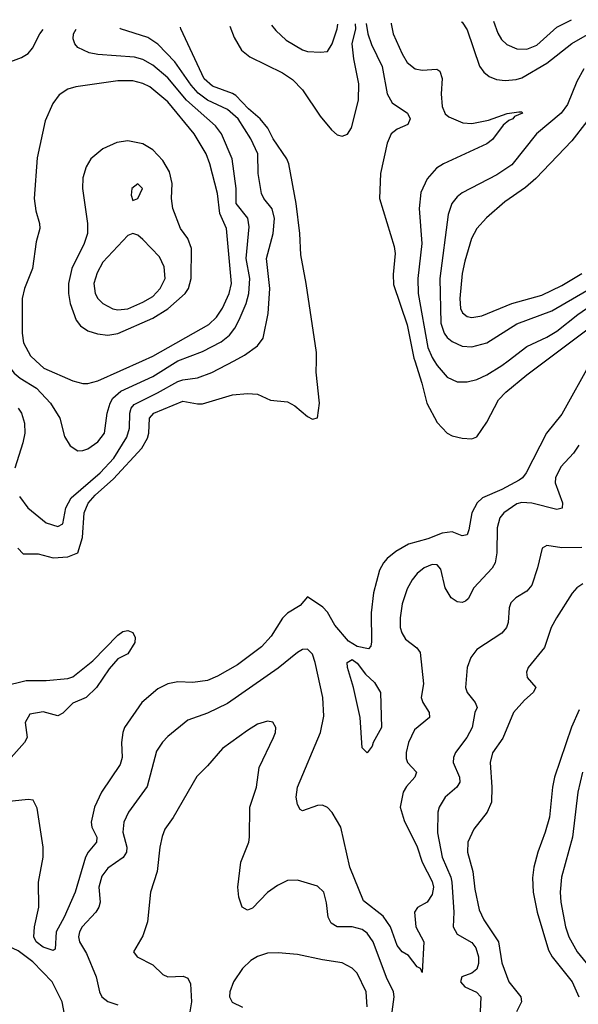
# Model space of a CAD drawing. Header units: inches. Extents: x 1649636 to 1815363, y 506543 to 641975.
# Tile 443 of 656: x 1725656 to 1727896, y 637420 to 641367. Entities that reach past the tile are written whole.
import ezdxf

# ---------------------------------------------------------------- set-up
doc = ezdxf.new("R2010")
doc.units = ezdxf.units.IN
doc.header["$MEASUREMENT"] = 0
doc.layers.add('B7623', color=7, linetype='Continuous')
doc.layers.add('B7624', color=7, linetype='Continuous')

msp = doc.modelspace()

# ---------------------------------------------------------------- linework, layer by layer
at = {"layer": 'B7623', "color": 5}
msp.add_line((1726290, 639999.9, 660), (1726290.3, 640000, 660), dxfattribs=at)
for points, elevation in [([(1727949.4, 640000), (1727830, 639785.8), (1727768.8, 639710), (1727687.8, 639550), (1727671.9, 639530), (1727658.6, 639521.4), (1727590, 639484.4), (1727512.1, 639450), (1727491, 639430), (1727469.7, 639390), (1727457.7, 639322.3), (1727450, 639302.3), (1727430, 639298.4), (1727390, 639314.4), (1727350, 639308.8), (1727293.6, 639286.4), (1727215.8, 639264.2), (1727164.6, 639235.4), (1727130, 639206.8), (1727115.5, 639190), (1727099.7, 639160.3), (1727075.3, 639070), (1727065.3, 638990), (1727066.9, 638873.1), (1727063.8, 638856.2), (1727055, 638845), (1727010, 638854), (1726975.3, 638875.3), (1726920.5, 638940.5), (1726890, 638992.6), (1726872.5, 639012.5), (1726810, 639053.2), (1726781.4, 639018.6), (1726730, 638987.6), (1726710, 638967.4), (1726664.3, 638895.7), (1726626.6, 638853.4), (1726530, 638780.5), (1726450, 638735.5), (1726410, 638718.5), (1726350.1, 638709.9), (1726290, 638713.2), (1726250, 638704.3), (1726210, 638684.2), (1726145.5, 638630), (1726077.3, 638530), (1726069.4, 638510), (1726064.8, 638470), (1726066.8, 638410), (1726058.8, 638381.2), (1725985, 638270), (1725956, 638210), (1725943.4, 638150), (1725945.8, 638130), (1725965.7, 638090), (1725964.6, 638070), (1725931.3, 638030), (1725920.8, 638010), (1725879, 637870), (1725834.6, 637770), (1725802.3, 637710), (1725798.7, 637641.3), (1725790, 637635.6), (1725750, 637648.7), (1725722.9, 637670), (1725713.4, 637690), (1725715.6, 637730), (1725733.1, 637810), (1725731.5, 637910), (1725749.9, 638010), (1725750.3, 638049.7), (1725726.2, 638206.2), (1725710, 638238.7), (1725690, 638241), (1725550, 638226.5)], 620), ([(1725600.2, 640000), (1725603.9, 639990), (1725633.7, 639950), (1725658, 639930), (1725723.2, 639890), (1725779.8, 639830), (1725817.1, 639770), (1725836, 639696), (1725858.4, 639658.4), (1725890, 639638.7), (1725910, 639640.3), (1725930, 639646.7), (1725970, 639674.7), (1725995.8, 639710), (1726007.4, 639790), (1726019.4, 639830), (1726030.4, 639850), (1726061.7, 639878.3), (1726190, 639936.4), (1726290, 639999.9)], 660), ([(1725648.5, 639248.5), (1725670, 639226.4), (1725730, 639225.4), (1725790, 639209.5), (1725850, 639214.2), (1725890.2, 639229.8), (1725908.1, 639291.9), (1725915.3, 639390), (1725930.4, 639429.6), (1725958.7, 639461.3), (1726033.1, 639526.8), (1726145.8, 639650), (1726168.3, 639690), (1726174, 639710), (1726176.9, 639770), (1726194.8, 639790), (1726310, 639838.6), (1726370, 639826.9), (1726390, 639827.9), (1726510, 639863), (1726570, 639869.2), (1726610, 639866), (1726662, 639842), (1726730, 639835.6), (1726759.8, 639819.8), (1726810, 639777), (1726830, 639766.4), (1726850, 639770.7), (1726858.6, 639830), (1726845.3, 639954.7), (1726846, 640000)], 620), ([(1725655.2, 639455.2), (1725688.7, 639410), (1725762.4, 639350), (1725810, 639335.8), (1725830, 639345.7), (1725841.7, 639410), (1725862.3, 639450), (1725979.7, 639550), (1726034.5, 639610), (1726086.2, 639693.8), (1726096.5, 639730), (1726098.4, 639790), (1726103.2, 639810), (1726114.8, 639825.2), (1726209.2, 639870.8), (1726290, 639916.9), (1726310, 639923.7), (1726370, 639931.1), (1726426.6, 639953.4), (1726516.1, 640000)], 640), ([(1725721.3, 640000), (1725752.8, 639970), (1725870, 639919.2), (1725910, 639908.8), (1725930, 639908.7), (1725970, 639919.6), (1726149.3, 640000)], 680), ([(1727240.4, 640000), (1727269.3, 639910), (1727289.3, 639829.3), (1727330, 639752.8), (1727370, 639710.3), (1727390, 639698.5), (1727430, 639690.2), (1727470, 639687.5), (1727490, 639694.4), (1727530, 639753.4), (1727576.3, 639843.7), (1727605.5, 639874.5), (1727690, 639943.4), (1727765.2, 640000)], 620), ([(1727318.2, 640000), (1727330, 639981.5), (1727370, 639933.7), (1727410, 639915.5), (1727450, 639914.8), (1727490, 639925.1), (1727530, 639943.5), (1727590, 639980.7), (1727615.2, 640000)], 640), ([(1725650.1, 639810.1), (1725663.9, 639790), (1725675.9, 639750), (1725676.8, 639710), (1725669, 639671), (1725637.1, 639570)], 640), ([(1727897.9, 639662.1), (1727877.1, 639630), (1727825.9, 639574.1), (1727805.3, 639530), (1727803.9, 639510), (1727833.5, 639430), (1727831, 639409), (1727810, 639404.3), (1727710, 639429.4), (1727670, 639432.1), (1727650, 639426.8), (1727597.5, 639390), (1727582.2, 639370), (1727571.5, 639330), (1727570.1, 639229.9), (1727563.2, 639190), (1727551.5, 639168.5), (1727477.1, 639090), (1727454.4, 639045.6), (1727443.9, 639036.1), (1727430, 639031), (1727410, 639033.5), (1727386, 639050), (1727363.1, 639090), (1727344.9, 639164.9), (1727330, 639182.4), (1727310, 639183.1), (1727278.4, 639170), (1727250, 639146.9), (1727230, 639121.3), (1727210, 639085.1), (1727190, 639026), (1727181.5, 638970), (1727182.2, 638930), (1727188.6, 638908.6), (1727203.4, 638883.4), (1727249.3, 638849.3), (1727262.3, 638830), (1727275.3, 638704.7), (1727265.8, 638650), (1727272.9, 638630), (1727297.8, 638590), (1727299.7, 638570), (1727240, 638520), (1727214.8, 638470), (1727205.7, 638430), (1727205.9, 638405.9), (1727211.3, 638390), (1727247.7, 638350), (1727240.7, 638330), (1727207.1, 638292.9), (1727193.4, 638270), (1727182.6, 638210), (1727197.5, 638157.5), (1727250, 638051.4), (1727269.6, 637989.6), (1727310, 637912.8), (1727315.1, 637890), (1727310, 637859.6), (1727290.2, 637830), (1727251.3, 637808.7), (1727239.6, 637790), (1727245, 637730), (1727277.5, 637670), (1727270, 637547.3), (1727263.8, 637563.8), (1727250, 637569.7), (1727215.2, 637615.2), (1727190, 637630.9), (1727170, 637656), (1727143.5, 637730), (1727114, 637774), (1727035.1, 637835.1), (1726980.7, 637970), (1726944.3, 638130), (1726910, 638188.6), (1726890, 638208.7), (1726870, 638218), (1726850, 638217.4), (1726790, 638195.6), (1726781.5, 638201.5), (1726770, 638221.2), (1726765.5, 638250), (1726770.7, 638290), (1726862.4, 638510), (1726875.8, 638575.8), (1726872.3, 638650), (1726841.6, 638790), (1726830, 638824), (1726810, 638844.1), (1726790, 638841.8), (1726770, 638830.6), (1726693.1, 638766.9), (1726490, 638626.5), (1726410, 638586.6), (1726330, 638559.1), (1726250, 638493.7), (1726229, 638471), (1726205.4, 638434.6), (1726166.9, 638293.1), (1726092.7, 638190), (1726073.9, 638150), (1726069.5, 638110), (1726086.3, 638050), (1726084.4, 638030), (1726071.1, 638008.9), (1726010, 637965.2), (1725985.9, 637934.1), (1725973.8, 637890), (1725979.4, 637830), (1725974.3, 637810), (1725962, 637790), (1725907.2, 637730), (1725896.1, 637710), (1725891.6, 637690), (1725896.1, 637670), (1725923.7, 637623.7), (1725962.7, 637530), (1725976.6, 637470), (1725985.9, 637450), (1726010, 637431.6), (1726050, 637418)], 640), ([(1727910, 639251.8), (1727830.5, 639250.5), (1727770, 639259.7), (1727751.5, 639248.5), (1727733.1, 639170), (1727710, 639100.5), (1727690, 639076.1), (1727645.7, 639050), (1727626, 639030), (1727618.8, 639010), (1727614.5, 638950), (1727609, 638930), (1727590, 638908.3), (1727490, 638842.3), (1727465.4, 638810), (1727451, 638770), (1727444.6, 638690), (1727451, 638670), (1727483.2, 638630), (1727491.3, 638610), (1727481.8, 638590), (1727470.2, 638530), (1727449.4, 638490), (1727403.5, 638430), (1727395.2, 638410), (1727394.8, 638390), (1727420.1, 638330), (1727421.3, 638310), (1727409.2, 638290), (1727362.7, 638250), (1727338, 638210), (1727333.7, 638190), (1727332.2, 638107.8), (1727351, 638010), (1727385.1, 637930), (1727389.4, 637910), (1727397.5, 637790), (1727394.1, 637730), (1727410, 637701.7), (1727470, 637667.7), (1727486, 637646), (1727496, 637610), (1727496.5, 637583.5), (1727490, 637561.1), (1727470, 637545.1), (1727429.4, 637530.6), (1727424, 637510), (1727441.1, 637490), (1727488.7, 637468.7), (1727505.8, 637450), (1727502.7, 637390)], 660), ([(1727914.2, 639105.8), (1727890.1, 639089.9), (1727871.4, 639068.6), (1727808.4, 638970), (1727787.6, 638930), (1727760.2, 638850), (1727695.9, 638770), (1727688.8, 638751.2), (1727691.2, 638730), (1727726.4, 638690), (1727714.8, 638670), (1727680.4, 638639.6), (1727636.4, 638590), (1727593.3, 638486.7), (1727552, 638428), (1727542.7, 638390), (1727549.5, 638290), (1727548.7, 638230), (1727530.2, 638190), (1727477.4, 638122.6), (1727453.8, 638070), (1727452.6, 638030), (1727472.8, 637952.8), (1727481.7, 637881.7), (1727499.4, 637799.4), (1727518.1, 637758.1), (1727576.2, 637670), (1727590, 637586.7), (1727617.6, 637510), (1727665.5, 637450), (1727668.7, 637430), (1727648.6, 637390)], 680), ([(1725590, 638696), (1725682, 638718), (1725762, 638718), (1725850, 638726), (1725870, 638732.7), (1725950, 638797.3), (1726050, 638900.5), (1726070, 638914.9), (1726090, 638919.1), (1726110.5, 638910.5), (1726119.1, 638890), (1726118, 638870), (1726090, 638825.1), (1726050, 638805.2), (1726014.7, 638765.3), (1725964.2, 638690), (1725923.1, 638650), (1725870, 638626.9), (1725830, 638587.4), (1725810, 638576.5), (1725750, 638592.4), (1725697.5, 638582.5), (1725678.9, 638550), (1725686, 638490), (1725675.8, 638470), (1725622.2, 638410)], 580), ([(1727899.9, 638600.1), (1727868.8, 638531.2), (1727800.7, 638330), (1727792.3, 638290), (1727780.4, 638170), (1727763.5, 638110), (1727733.5, 638030), (1727718.1, 637970), (1727713, 637927), (1727714.8, 637870), (1727731.1, 637790), (1727777.1, 637637.1), (1727791.9, 637610), (1727871.6, 637510), (1727898.2, 637450)], 720), ([(1727141.5, 637330), (1727158.6, 637450), (1727155, 637470), (1727127, 637527), (1727074.4, 637670), (1727050, 637705.6), (1727030, 637719.3), (1726990, 637730.4), (1726930, 637731.2), (1726905.3, 637745.3), (1726893.4, 637770), (1726887, 637827), (1726875.4, 637870), (1726850, 637893.3), (1726770, 637918), (1726730, 637916.8), (1726690, 637896.8), (1726650, 637868.7), (1726590, 637806), (1726570, 637797.7), (1726549.1, 637809.1), (1726535.3, 637850), (1726531.6, 637890), (1726543.7, 637990), (1726574.6, 638070), (1726577.8, 638090), (1726578.9, 638210), (1726605.7, 638290), (1726617.2, 638370), (1726674.3, 638490), (1726682.4, 638510), (1726682.9, 638530), (1726671, 638551), (1726650, 638555.6), (1726610, 638542.4), (1726570, 638517.2), (1726470, 638446), (1726410, 638375.6), (1726366.5, 638333.5), (1726271.2, 638168.8), (1726238.4, 638121.6), (1726227.1, 638092.9), (1726218, 638050), (1726208, 637952), (1726180.9, 637870), (1726169.2, 637750), (1726150, 637694.5), (1726113.4, 637630), (1726127.3, 637610), (1726190, 637578.7), (1726230, 637539.3), (1726250, 637530.4), (1726312.5, 637532.5), (1726330, 637524.4), (1726341.8, 637501.8), (1726345.1, 637430), (1726339, 637390)], 660), ([(1727912.7, 638350), (1727894.9, 638270), (1727872.8, 638090), (1727828.5, 637930), (1727823.4, 637870), (1727825.6, 637830), (1727844.7, 637730), (1727858, 637690), (1727891.8, 637630), (1727957, 637550)], 740), ([(1725839.6, 637359.6), (1725827.2, 637430), (1725786.1, 637510), (1725708.5, 637590), (1725650, 637634.1), (1725610, 637652.9), (1725590, 637654.2), (1725490, 637603.7), (1725370, 637569.8), (1725270, 637591.9), (1725190, 637590.7), (1725090, 637626.8), (1725070, 637627.8), (1724998.8, 637610), (1724970, 637597.4), (1724870, 637492), (1724810.7, 637449.3), (1724779.3, 637420.7), (1724738.1, 637361.9)], 640), ([(1727049.9, 637410), (1727045.4, 637470), (1727010, 637545.4), (1726990, 637565.1), (1726950, 637585.6), (1726870, 637597.7), (1726770, 637619.8), (1726693, 637627), (1726650, 637624.7), (1726610, 637611), (1726583.8, 637596.2), (1726550, 637563), (1726514, 637510), (1726499.6, 637470), (1726498, 637450), (1726508, 637428), (1726550, 637408.9)], 680)]:
    msp.add_lwpolyline(points, dxfattribs=dict(at, elevation=elevation))
at = {"layer": 'B7623', "color": 5, "elevation": 620}
msp.add_lwpolyline([(1727050, 638428.7), (1727030, 638448), (1727021.5, 638570), (1726995.2, 638690), (1726971.2, 638770), (1726970, 638790.3), (1726990, 638801.9), (1727010, 638787.6), (1727043.3, 638743.3), (1727078.8, 638710), (1727102.8, 638670), (1727106.5, 638530), (1727073.7, 638470), (1727070, 638455.3)], close=True, dxfattribs=at)
at = {"layer": 'B7624', "color": 5}
msp.add_line((1726290, 639999.9, 660), (1726290.3, 640000, 660), dxfattribs=at)
for points, elevation in [([(1726499, 641341.5), (1726516.3, 641296.3), (1726545.6, 641245.6), (1726578.9, 641218.9), (1726710, 641153.7), (1726750, 641127.6), (1726790, 641086), (1726860.9, 640980.9), (1726906.1, 640926.1), (1726930, 640906.1), (1726950, 640900.1), (1726971, 640909), (1726986.4, 640933.6), (1727014.7, 641045.3), (1727016.5, 641110), (1726995.6, 641210), (1726989.6, 641270), (1727003.6, 641330), (1727003.1, 641351)], 620), ([(1726666.4, 641344.7), (1726683.8, 641323.8), (1726724.8, 641284.8), (1726790, 641246.7), (1726810, 641240.2), (1726862.8, 641237.2), (1726890, 641239.5), (1726910, 641270.3), (1726929.9, 641330.1), (1726931.4, 641349.6)], 640), ([(1727045.2, 641351.8), (1727052.1, 641310), (1727067.2, 641267.2), (1727110, 641179.3), (1727129.6, 641069.6), (1727150, 641034.2), (1727211.9, 640991.9), (1727221.8, 640970), (1727212.5, 640947.5), (1727170, 640928.3), (1727145.5, 640910), (1727130, 640871.8), (1727103.8, 640750), (1727099.7, 640650), (1727157.7, 640457.7), (1727162.5, 640430), (1727154, 640346), (1727154.7, 640305.3), (1727210, 640144), (1727237.2, 640010), (1727240.4, 640000)], 620), ([(1727145.9, 641353.7), (1727146, 641350), (1727154.2, 641310), (1727190, 641230.3), (1727210, 641195.3), (1727241.6, 641170), (1727270, 641165), (1727329.1, 641169.1), (1727341.2, 641161.2), (1727350.9, 641130.9), (1727346.3, 641070), (1727350, 641018.8), (1727362.7, 640990), (1727377.8, 640977.8), (1727433.5, 640953.5), (1727470, 640950.8), (1727535.6, 640964.4), (1727611, 640991), (1727658.3, 640998.3), (1727670, 640998), (1727672.1, 640992.1), (1727641.1, 640978.9), (1727634.4, 640970), (1727617.4, 640962.6), (1727595.6, 640944.4), (1727552.4, 640887.6), (1727530.1, 640869.9), (1727355.6, 640790), (1727328, 640772), (1727290.7, 640729.3), (1727265.2, 640674.8), (1727258.6, 640610), (1727269.1, 640470), (1727252.4, 640330), (1727253.8, 640270), (1727292.5, 640052.5), (1727310, 640012.8), (1727318.2, 640000)], 640), ([(1727426.6, 641358.9), (1727430, 641357.2), (1727450, 641326), (1727500.3, 641180.3), (1727517.4, 641157.4), (1727539.3, 641139.3), (1727567.8, 641127.8), (1727603, 641123), (1727646.9, 641126.9), (1727670, 641133.8), (1727770, 641192.3), (1727870, 641271.6), (1727970, 641329.5)], 660), ([(1727556.3, 641361.4), (1727573.3, 641313.3), (1727588.3, 641288.3), (1727610, 641267.8), (1727650, 641250.8), (1727690, 641249), (1727730, 641264.6), (1727810, 641337.5), (1727868.4, 641367.3)], 680), ([(1725530, 641166.3), (1725664.3, 641215.7), (1725690, 641232.3), (1725707.2, 641252.8), (1725737.5, 641310), (1725750.4, 641327.4)], 680), ([(1726290.3, 640000), (1726390, 640036.4), (1726463.9, 640076.1), (1726497.3, 640102.7), (1726518.8, 640130), (1726536.5, 640163.5), (1726564.1, 640230), (1726575.3, 640270), (1726579.5, 640330), (1726564.2, 640410), (1726576.7, 640536.7), (1726571, 640571), (1726524.6, 640630), (1726524.2, 640690), (1726508.4, 640810), (1726465.2, 640910), (1726441.6, 640941.6), (1726324.7, 641044.7), (1726250, 641134.2), (1726190, 641185.4), (1726150, 641207.8), (1726116.7, 641216.7), (1725970, 641227.9), (1725934.7, 641234.7), (1725890, 641256.4), (1725877.2, 641270), (1725870.7, 641290), (1725872.2, 641310), (1725882.8, 641329.9)], 660), ([(1726516.1, 640000), (1726558.1, 640021.9), (1726610, 640060.2), (1726632.1, 640090), (1726652.4, 640190), (1726659.4, 640290), (1726646, 640410), (1726672.6, 640510), (1726677.7, 640570), (1726669.1, 640609.1), (1726636, 640650), (1726626.5, 640670), (1726612.9, 640750), (1726611.1, 640830), (1726583.8, 640890), (1726532.3, 640970), (1726490, 641007.7), (1726410, 641044.7), (1726372.2, 641072.2), (1726344.5, 641104.5), (1726278.5, 641198.5), (1726210, 641269.4), (1726170, 641296.4), (1726061.1, 641330), (1726058.6, 641333.2)], 640), ([(1726846, 640000), (1726846.5, 640033.5), (1726805.6, 640310), (1726784, 640424), (1726779.3, 640510), (1726765, 640630), (1726735.5, 640790), (1726727.1, 640810), (1726672.9, 640890), (1726651.9, 640931.9), (1726620.6, 640970), (1726573.5, 641010), (1726522.8, 641062.8), (1726510, 641071.5), (1726430, 641100.7), (1726396.2, 641130), (1726303.1, 641330), (1726300.9, 641337.8)], 620), ([(1727918, 641170), (1727890, 641119.7), (1727853.3, 641026.7), (1727827.9, 640992.1), (1727728.4, 640910), (1727630, 640784.8), (1727570, 640745.6), (1727430, 640673.3), (1727410, 640657.4), (1727389.4, 640630), (1727373.8, 640586.2), (1727341.4, 640330), (1727345, 640150), (1727358.4, 640110), (1727370, 640093.4), (1727390, 640076.6), (1727430, 640059.1), (1727470, 640055.5), (1727530, 640071.5), (1727650, 640148.5), (1727790, 640199.9), (1727930, 640281.8)], 660), ([(1726149.3, 640000), (1726190, 640018.2), (1726414.2, 640145.8), (1726444.9, 640175.1), (1726469.1, 640210.9), (1726496.3, 640270), (1726505.4, 640310), (1726485, 640530), (1726459.2, 640590), (1726449.5, 640670), (1726419, 640790), (1726404.2, 640830), (1726356.6, 640910), (1726250, 641037.5), (1726178.2, 641098.2), (1726150, 641111.7), (1726110, 641121.7), (1726050, 641121.6), (1725882.1, 641097.9), (1725850, 641088.9), (1725814.5, 641065.5), (1725789.1, 641030.9), (1725758, 640962), (1725726.2, 640813.8), (1725714.4, 640650), (1725720.8, 640600.8), (1725736.2, 640550), (1725736.8, 640530), (1725722.7, 640477.3), (1725707.2, 640370), (1725676, 640290), (1725666.4, 640250), (1725665.8, 640110), (1725671.2, 640071.2), (1725700.1, 640020.1), (1725721.3, 640000)], 680), ([(1727930, 640958.9), (1727870, 640881.1), (1727726.6, 640730), (1727684.9, 640695.1), (1727602.3, 640637.7), (1727527.6, 640572.4), (1727488.8, 640530), (1727467.9, 640490), (1727441.3, 640398.7), (1727430.9, 640349.1), (1727420.6, 640250), (1727424.3, 640210), (1727432.1, 640192.1), (1727450, 640177.6), (1727470, 640173.4), (1727510, 640180.1), (1727630, 640229.7), (1727750, 640263.3), (1727830, 640301), (1727910, 640349.3)], 680), ([(1727765.2, 640000), (1727930, 640123.9), (1728049.5, 640190.5), (1728099.9, 640250), (1728224.2, 640350), (1728255.6, 640370), (1728290, 640374.4), (1728326, 640370), (1728340.7, 640350), (1728307.9, 640272.1), (1728300.4, 640230), (1728286.4, 640210), (1728212.3, 640187.7), (1728127.7, 640130), (1728056.6, 640103.4), (1728027.3, 640070), (1727981, 640039), (1727960.4, 640019.6), (1727949.4, 640000)], 620), ([(1727615.2, 640000), (1727690, 640057.4), (1727770, 640095), (1727810, 640119.1), (1727894.4, 640185.6), (1728045.2, 640290)], 640)]:
    msp.add_lwpolyline(points, dxfattribs=dict(at, elevation=elevation))
for points, elevation in [([(1726090, 640882.2), (1726045.7, 640874.3), (1725990, 640848.9), (1725942.2, 640810), (1725922.4, 640777.6), (1725910, 640733.2), (1725907.6, 640690), (1725928.2, 640550), (1725928.5, 640510), (1725914.6, 640470), (1725866, 640370), (1725851.6, 640310), (1725851.7, 640270), (1725858.4, 640230), (1725883.3, 640163.3), (1725900, 640140), (1725930, 640119.4), (1725968.3, 640108.3), (1726010, 640103.1), (1726050, 640109.7), (1726190, 640171.2), (1726250, 640208.3), (1726320.2, 640270), (1726333.4, 640290), (1726343.4, 640330), (1726345, 640450), (1726330, 640489.8), (1726301.4, 640530), (1726270.4, 640610), (1726265.7, 640650), (1726267.8, 640710), (1726257.1, 640757.1), (1726230, 640802.3), (1726190, 640846), (1726150, 640869.1)], 720), ([(1726130, 640709.3), (1726106, 640690), (1726103.5, 640663.5), (1726110, 640642), (1726130, 640651), (1726149.3, 640690)], 740), ([(1726110, 640509.5), (1726090, 640502), (1725990, 640394.8), (1725967.3, 640352.7), (1725954, 640310), (1725959.2, 640270), (1725970.1, 640250.1), (1725989.7, 640229.7), (1726030, 640207.8), (1726050, 640203.9), (1726090, 640208.7), (1726150, 640234.2), (1726190, 640257.6), (1726219.9, 640290), (1726239.6, 640330), (1726236, 640376.1), (1726216.6, 640416.6), (1726150, 640486.3), (1726130, 640502.9)], 740)]:
    msp.add_lwpolyline(points, close=True, dxfattribs=dict(at, elevation=elevation))

doc.saveas('drawing.dxf')
